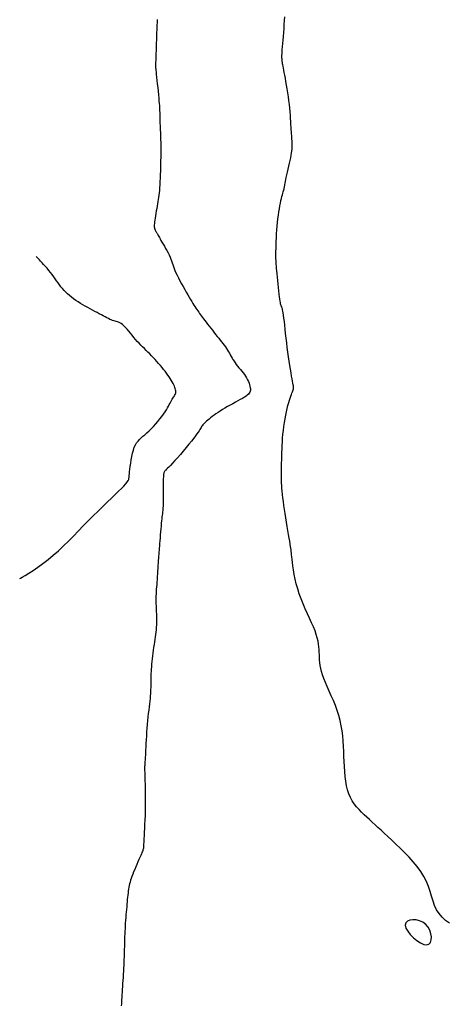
# Model space of a CAD drawing. Header units: millimetres. Extents: x 32690613 to 32693367, y 5343692 to 5344708.
# Tile 575 of 656: x 32692562 to 32692573, y 5344427 to 5344451. Entities that reach past the tile are written whole.
import ezdxf

# ---------------------------------------------------------------- set-up
doc = ezdxf.new("R2010")
doc.units = ezdxf.units.MM
doc.header["$LTSCALE"] = 20
for name, color, linetype in [('02-DGM_HL_492.00', 82, 'Continuous'), ('02-DGM_HL_492.50', 92, 'Continuous'), ('02-DGM_HL_493.00', 102, 'Continuous')]:
    doc.layers.add(name, color=color, linetype=linetype)

msp = doc.modelspace()

# ---------------------------------------------------------------- linework, layer by layer
at = {"layer": '02-DGM_HL_492.00', "elevation": 492, "flags": 128}
msp.add_lwpolyline([(32692572.853, 5344428.88), (32692572.76, 5344428.949), (32692572.675, 5344429.027), (32692572.602, 5344429.114), (32692572.543, 5344429.21), (32692572.495, 5344429.312), (32692572.455, 5344429.421), (32692572.419, 5344429.535), (32692572.382, 5344429.652), (32692572.342, 5344429.773), (32692572.293, 5344429.895), (32692572.233, 5344430.017), (32692572.159, 5344430.139), (32692572.071, 5344430.26), (32692571.974, 5344430.378), (32692571.871, 5344430.493), (32692571.763, 5344430.604), (32692571.655, 5344430.71), (32692571.549, 5344430.81), (32692571.448, 5344430.904), (32692571.355, 5344430.99), (32692571.268, 5344431.07), (32692571.188, 5344431.144), (32692571.113, 5344431.214), (32692571.042, 5344431.28), (32692570.973, 5344431.343), (32692570.907, 5344431.404), (32692570.842, 5344431.464), (32692570.778, 5344431.524), (32692570.714, 5344431.585), (32692570.652, 5344431.649), (32692570.593, 5344431.715), (32692570.537, 5344431.785), (32692570.487, 5344431.861), (32692570.442, 5344431.942), (32692570.403, 5344432.031), (32692570.372, 5344432.127), (32692570.347, 5344432.23), (32692570.328, 5344432.34), (32692570.314, 5344432.455), (32692570.303, 5344432.573), (32692570.295, 5344432.695), (32692570.289, 5344432.819), (32692570.284, 5344432.943), (32692570.279, 5344433.068), (32692570.273, 5344433.193), (32692570.265, 5344433.318), (32692570.254, 5344433.443), (32692570.239, 5344433.567), (32692570.22, 5344433.691), (32692570.194, 5344433.816), (32692570.162, 5344433.939), (32692570.122, 5344434.063), (32692570.077, 5344434.185), (32692570.027, 5344434.305), (32692569.976, 5344434.422), (32692569.925, 5344434.535), (32692569.876, 5344434.644), (32692569.832, 5344434.746), (32692569.793, 5344434.842), (32692569.762, 5344434.931), (32692569.738, 5344435.013), (32692569.72, 5344435.09), (32692569.707, 5344435.162), (32692569.699, 5344435.23), (32692569.693, 5344435.296), (32692569.69, 5344435.359), (32692569.687, 5344435.422), (32692569.684, 5344435.485), (32692569.681, 5344435.548), (32692569.675, 5344435.614), (32692569.666, 5344435.682), (32692569.654, 5344435.754), (32692569.636, 5344435.83), (32692569.612, 5344435.913), (32692569.581, 5344436.002), (32692569.542, 5344436.098), (32692569.497, 5344436.2), (32692569.448, 5344436.309), (32692569.396, 5344436.422), (32692569.343, 5344436.539), (32692569.291, 5344436.659), (32692569.242, 5344436.781), (32692569.197, 5344436.904), (32692569.158, 5344437.027), (32692569.125, 5344437.149), (32692569.098, 5344437.267), (32692569.075, 5344437.38), (32692569.057, 5344437.487), (32692569.042, 5344437.584), (32692569.03, 5344437.671), (32692569.021, 5344437.745), (32692569.014, 5344437.806), (32692569.009, 5344437.856), (32692569.004, 5344437.898), (32692569, 5344437.937), (32692568.996, 5344437.975), (32692568.99, 5344438.015), (32692568.984, 5344438.062), (32692568.975, 5344438.118), (32692568.963, 5344438.187), (32692568.95, 5344438.266), (32692568.934, 5344438.354), (32692568.918, 5344438.449), (32692568.901, 5344438.55), (32692568.884, 5344438.653), (32692568.867, 5344438.758), (32692568.851, 5344438.861), (32692568.836, 5344438.962), (32692568.823, 5344439.06), (32692568.81, 5344439.154), (32692568.8, 5344439.243), (32692568.79, 5344439.328), (32692568.782, 5344439.406), (32692568.775, 5344439.479), (32692568.77, 5344439.545), (32692568.766, 5344439.604), (32692568.763, 5344439.656), (32692568.761, 5344439.703), (32692568.76, 5344439.745), (32692568.76, 5344439.784), (32692568.76, 5344439.819), (32692568.761, 5344439.852), (32692568.762, 5344439.884), (32692568.762, 5344439.915), (32692568.763, 5344439.947), (32692568.764, 5344439.981), (32692568.765, 5344440.017), (32692568.766, 5344440.058), (32692568.767, 5344440.103), (32692568.768, 5344440.155), (32692568.769, 5344440.213), (32692568.771, 5344440.28), (32692568.773, 5344440.354), (32692568.776, 5344440.434), (32692568.779, 5344440.519), (32692568.784, 5344440.608), (32692568.791, 5344440.7), (32692568.799, 5344440.794), (32692568.809, 5344440.889), (32692568.821, 5344440.984), (32692568.835, 5344441.078), (32692568.85, 5344441.17), (32692568.867, 5344441.259), (32692568.884, 5344441.343), (32692568.902, 5344441.423), (32692568.921, 5344441.497), (32692568.939, 5344441.564), (32692568.957, 5344441.624), (32692568.974, 5344441.676), (32692568.991, 5344441.722), (32692569.006, 5344441.762), (32692569.019, 5344441.797), (32692569.031, 5344441.828), (32692569.041, 5344441.855), (32692569.048, 5344441.879), (32692569.053, 5344441.901), (32692569.055, 5344441.922), (32692569.055, 5344441.945), (32692569.052, 5344441.971), (32692569.048, 5344442.002), (32692569.041, 5344442.039), (32692569.032, 5344442.085), (32692569.022, 5344442.142), (32692569.01, 5344442.21), (32692568.996, 5344442.288), (32692568.982, 5344442.376), (32692568.966, 5344442.472), (32692568.951, 5344442.575), (32692568.935, 5344442.682), (32692568.919, 5344442.794), (32692568.904, 5344442.907), (32692568.89, 5344443.022), (32692568.877, 5344443.136), (32692568.865, 5344443.247), (32692568.854, 5344443.354), (32692568.843, 5344443.453), (32692568.833, 5344443.545), (32692568.824, 5344443.626), (32692568.815, 5344443.695), (32692568.807, 5344443.75), (32692568.799, 5344443.794), (32692568.792, 5344443.827), (32692568.786, 5344443.852), (32692568.779, 5344443.87), (32692568.773, 5344443.884), (32692568.768, 5344443.895), (32692568.763, 5344443.905), (32692568.757, 5344443.916), (32692568.752, 5344443.93), (32692568.747, 5344443.948), (32692568.742, 5344443.971), (32692568.737, 5344444.001), (32692568.731, 5344444.038), (32692568.724, 5344444.084), (32692568.717, 5344444.141), (32692568.709, 5344444.208), (32692568.701, 5344444.285), (32692568.692, 5344444.368), (32692568.683, 5344444.453), (32692568.674, 5344444.54), (32692568.666, 5344444.624), (32692568.658, 5344444.703), (32692568.651, 5344444.774), (32692568.645, 5344444.835), (32692568.64, 5344444.888), (32692568.636, 5344444.936), (32692568.633, 5344444.981), (32692568.631, 5344445.025), (32692568.629, 5344445.071), (32692568.629, 5344445.122), (32692568.629, 5344445.18), (32692568.629, 5344445.247), (32692568.63, 5344445.322), (32692568.633, 5344445.405), (32692568.636, 5344445.492), (32692568.64, 5344445.584), (32692568.645, 5344445.677), (32692568.651, 5344445.772), (32692568.658, 5344445.865), (32692568.667, 5344445.957), (32692568.677, 5344446.046), (32692568.688, 5344446.131), (32692568.699, 5344446.213), (32692568.711, 5344446.29), (32692568.724, 5344446.362), (32692568.736, 5344446.428), (32692568.749, 5344446.488), (32692568.761, 5344446.542), (32692568.773, 5344446.589), (32692568.784, 5344446.631), (32692568.794, 5344446.667), (32692568.804, 5344446.699), (32692568.813, 5344446.728), (32692568.82, 5344446.753), (32692568.826, 5344446.775), (32692568.831, 5344446.795), (32692568.835, 5344446.815), (32692568.838, 5344446.835), (32692568.842, 5344446.857), (32692568.846, 5344446.883), (32692568.852, 5344446.914), (32692568.859, 5344446.952), (32692568.869, 5344446.998), (32692568.881, 5344447.052), (32692568.896, 5344447.114), (32692568.912, 5344447.181), (32692568.929, 5344447.252), (32692568.946, 5344447.324), (32692568.962, 5344447.397), (32692568.978, 5344447.466), (32692568.991, 5344447.532), (32692569.002, 5344447.592), (32692569.01, 5344447.647), (32692569.017, 5344447.697), (32692569.021, 5344447.743), (32692569.024, 5344447.787), (32692569.025, 5344447.828), (32692569.025, 5344447.867), (32692569.024, 5344447.906), (32692569.022, 5344447.944), (32692569.019, 5344447.983), (32692569.016, 5344448.024), (32692569.013, 5344448.067), (32692569.009, 5344448.113), (32692569.005, 5344448.163), (32692569.001, 5344448.217), (32692568.996, 5344448.277), (32692568.992, 5344448.342), (32692568.988, 5344448.413), (32692568.984, 5344448.489), (32692568.979, 5344448.569), (32692568.973, 5344448.653), (32692568.965, 5344448.741), (32692568.956, 5344448.831), (32692568.946, 5344448.924), (32692568.933, 5344449.019), (32692568.919, 5344449.114), (32692568.904, 5344449.208), (32692568.889, 5344449.3), (32692568.873, 5344449.387), (32692568.858, 5344449.469), (32692568.843, 5344449.545), (32692568.83, 5344449.611), (32692568.819, 5344449.669), (32692568.81, 5344449.717), (32692568.802, 5344449.759), (32692568.796, 5344449.793), (32692568.79, 5344449.823), (32692568.786, 5344449.849), (32692568.783, 5344449.872), (32692568.78, 5344449.893), (32692568.777, 5344449.914), (32692568.776, 5344449.936), (32692568.775, 5344449.96), (32692568.774, 5344449.988), (32692568.775, 5344450.022), (32692568.777, 5344450.062), (32692568.779, 5344450.11), (32692568.783, 5344450.167), (32692568.788, 5344450.235), (32692568.795, 5344450.312), (32692568.802, 5344450.397), (32692568.809, 5344450.487), (32692568.817, 5344450.582), (32692568.825, 5344450.679), (32692568.832, 5344450.777), (32692568.838, 5344450.874), (32692568.844, 5344450.969)], dxfattribs=at)
msp.add_lwpolyline([(32692571.779, 5344428.832), (32692571.796, 5344428.763), (32692571.84, 5344428.686), (32692571.902, 5344428.605), (32692571.979, 5344428.527), (32692572.063, 5344428.457), (32692572.148, 5344428.401), (32692572.228, 5344428.364), (32692572.298, 5344428.352), (32692572.352, 5344428.369), (32692572.39, 5344428.41), (32692572.411, 5344428.471), (32692572.416, 5344428.544), (32692572.405, 5344428.625), (32692572.378, 5344428.707), (32692572.336, 5344428.784), (32692572.279, 5344428.851), (32692572.207, 5344428.903), (32692572.127, 5344428.939), (32692572.043, 5344428.96), (32692571.962, 5344428.964), (32692571.889, 5344428.953), (32692571.83, 5344428.928), (32692571.792, 5344428.887)], close=True, dxfattribs=at)
at = {"layer": '02-DGM_HL_492.50', "elevation": 492.5, "flags": 128}
msp.add_lwpolyline([(32692565.733, 5344450.904), (32692565.733, 5344450.861), (32692565.732, 5344450.817), (32692565.73, 5344450.769), (32692565.728, 5344450.716), (32692565.725, 5344450.653), (32692565.722, 5344450.579), (32692565.719, 5344450.497), (32692565.716, 5344450.409), (32692565.713, 5344450.318), (32692565.71, 5344450.229), (32692565.707, 5344450.143), (32692565.704, 5344450.064), (32692565.702, 5344449.995), (32692565.7, 5344449.939), (32692565.699, 5344449.894), (32692565.698, 5344449.86), (32692565.697, 5344449.833), (32692565.696, 5344449.814), (32692565.696, 5344449.799), (32692565.696, 5344449.788), (32692565.696, 5344449.778), (32692565.696, 5344449.768), (32692565.696, 5344449.757), (32692565.697, 5344449.743), (32692565.698, 5344449.724), (32692565.701, 5344449.698), (32692565.704, 5344449.663), (32692565.708, 5344449.619), (32692565.714, 5344449.563), (32692565.721, 5344449.495), (32692565.729, 5344449.416), (32692565.737, 5344449.331), (32692565.747, 5344449.242), (32692565.756, 5344449.152), (32692565.764, 5344449.066), (32692565.772, 5344448.985), (32692565.779, 5344448.914), (32692565.784, 5344448.854), (32692565.788, 5344448.803), (32692565.791, 5344448.759), (32692565.793, 5344448.719), (32692565.794, 5344448.678), (32692565.796, 5344448.636), (32692565.797, 5344448.587), (32692565.799, 5344448.53), (32692565.801, 5344448.462), (32692565.803, 5344448.386), (32692565.806, 5344448.303), (32692565.809, 5344448.218), (32692565.812, 5344448.133), (32692565.815, 5344448.05), (32692565.818, 5344447.974), (32692565.82, 5344447.907), (32692565.822, 5344447.85), (32692565.823, 5344447.802), (32692565.824, 5344447.76), (32692565.824, 5344447.722), (32692565.824, 5344447.682), (32692565.823, 5344447.64), (32692565.822, 5344447.592), (32692565.821, 5344447.535), (32692565.819, 5344447.467), (32692565.817, 5344447.389), (32692565.815, 5344447.305), (32692565.812, 5344447.216), (32692565.809, 5344447.126), (32692565.806, 5344447.036), (32692565.802, 5344446.95), (32692565.798, 5344446.87), (32692565.794, 5344446.798), (32692565.789, 5344446.733), (32692565.783, 5344446.674), (32692565.777, 5344446.618), (32692565.77, 5344446.566), (32692565.762, 5344446.514), (32692565.754, 5344446.462), (32692565.745, 5344446.408), (32692565.735, 5344446.352), (32692565.724, 5344446.293), (32692565.714, 5344446.234), (32692565.703, 5344446.175), (32692565.694, 5344446.117), (32692565.685, 5344446.063), (32692565.677, 5344446.013), (32692565.671, 5344445.968), (32692565.667, 5344445.929), (32692565.665, 5344445.896), (32692565.665, 5344445.869), (32692565.665, 5344445.845), (32692565.667, 5344445.826), (32692565.67, 5344445.81), (32692565.674, 5344445.796), (32692565.678, 5344445.784), (32692565.683, 5344445.773), (32692565.688, 5344445.763), (32692565.693, 5344445.753), (32692565.699, 5344445.743), (32692565.705, 5344445.734), (32692565.711, 5344445.724), (32692565.718, 5344445.713), (32692565.725, 5344445.701), (32692565.732, 5344445.688), (32692565.74, 5344445.674), (32692565.749, 5344445.657), (32692565.76, 5344445.637), (32692565.773, 5344445.613), (32692565.788, 5344445.586), (32692565.806, 5344445.554), (32692565.827, 5344445.516), (32692565.852, 5344445.474), (32692565.88, 5344445.427), (32692565.91, 5344445.376), (32692565.94, 5344445.323), (32692565.97, 5344445.269), (32692565.999, 5344445.215), (32692566.026, 5344445.162), (32692566.05, 5344445.111), (32692566.07, 5344445.063), (32692566.087, 5344445.018), (32692566.102, 5344444.974), (32692566.117, 5344444.929), (32692566.132, 5344444.884), (32692566.149, 5344444.836), (32692566.169, 5344444.785), (32692566.193, 5344444.729), (32692566.221, 5344444.668), (32692566.254, 5344444.602), (32692566.29, 5344444.534), (32692566.328, 5344444.463), (32692566.367, 5344444.393), (32692566.406, 5344444.323), (32692566.445, 5344444.256), (32692566.482, 5344444.192), (32692566.516, 5344444.134), (32692566.548, 5344444.08), (32692566.578, 5344444.03), (32692566.605, 5344443.984), (32692566.631, 5344443.942), (32692566.656, 5344443.903), (32692566.679, 5344443.866), (32692566.702, 5344443.832), (32692566.724, 5344443.8), (32692566.746, 5344443.769), (32692566.767, 5344443.738), (32692566.79, 5344443.707), (32692566.814, 5344443.675), (32692566.839, 5344443.642), (32692566.867, 5344443.606), (32692566.896, 5344443.567), (32692566.929, 5344443.524), (32692566.964, 5344443.478), (32692567.001, 5344443.43), (32692567.039, 5344443.38), (32692567.079, 5344443.329), (32692567.118, 5344443.279), (32692567.157, 5344443.228), (32692567.196, 5344443.18), (32692567.233, 5344443.133), (32692567.269, 5344443.088), (32692567.303, 5344443.044), (32692567.336, 5344443.002), (32692567.368, 5344442.961), (32692567.397, 5344442.922), (32692567.425, 5344442.882), (32692567.45, 5344442.844), (32692567.474, 5344442.805), (32692567.496, 5344442.767), (32692567.517, 5344442.729), (32692567.538, 5344442.69), (32692567.56, 5344442.652), (32692567.582, 5344442.614), (32692567.607, 5344442.575), (32692567.633, 5344442.536), (32692567.663, 5344442.496), (32692567.694, 5344442.456), (32692567.727, 5344442.416), (32692567.761, 5344442.375), (32692567.795, 5344442.334), (32692567.828, 5344442.292), (32692567.859, 5344442.25), (32692567.888, 5344442.208), (32692567.914, 5344442.165), (32692567.937, 5344442.123), (32692567.957, 5344442.081), (32692567.973, 5344442.041), (32692567.986, 5344442.001), (32692567.996, 5344441.964), (32692568.003, 5344441.929), (32692568.006, 5344441.897), (32692568.005, 5344441.868), (32692568, 5344441.841), (32692567.991, 5344441.816), (32692567.977, 5344441.792), (32692567.957, 5344441.769), (32692567.931, 5344441.745), (32692567.899, 5344441.721), (32692567.859, 5344441.695), (32692567.813, 5344441.667), (32692567.76, 5344441.637), (32692567.702, 5344441.606), (32692567.641, 5344441.573), (32692567.577, 5344441.538), (32692567.513, 5344441.503), (32692567.448, 5344441.468), (32692567.386, 5344441.432), (32692567.326, 5344441.396), (32692567.27, 5344441.36), (32692567.217, 5344441.325), (32692567.166, 5344441.291), (32692567.12, 5344441.257), (32692567.076, 5344441.225), (32692567.036, 5344441.194), (32692567, 5344441.165), (32692566.967, 5344441.138), (32692566.938, 5344441.112), (32692566.912, 5344441.088), (32692566.888, 5344441.065), (32692566.867, 5344441.043), (32692566.848, 5344441.021), (32692566.832, 5344441), (32692566.817, 5344440.979), (32692566.803, 5344440.958), (32692566.789, 5344440.936), (32692566.774, 5344440.91), (32692566.756, 5344440.881), (32692566.733, 5344440.846), (32692566.705, 5344440.805), (32692566.669, 5344440.755), (32692566.624, 5344440.696), (32692566.57, 5344440.628), (32692566.508, 5344440.551), (32692566.44, 5344440.469), (32692566.37, 5344440.385), (32692566.299, 5344440.303), (32692566.23, 5344440.223), (32692566.166, 5344440.151), (32692566.109, 5344440.088), (32692566.061, 5344440.036), (32692566.022, 5344439.996), (32692565.99, 5344439.964), (32692565.965, 5344439.94), (32692565.946, 5344439.921), (32692565.931, 5344439.907), (32692565.919, 5344439.895), (32692565.91, 5344439.884), (32692565.903, 5344439.872), (32692565.897, 5344439.858), (32692565.893, 5344439.841), (32692565.89, 5344439.819), (32692565.887, 5344439.79), (32692565.885, 5344439.755), (32692565.884, 5344439.711), (32692565.884, 5344439.656), (32692565.883, 5344439.591), (32692565.883, 5344439.518), (32692565.883, 5344439.439), (32692565.882, 5344439.356), (32692565.882, 5344439.273), (32692565.881, 5344439.193), (32692565.879, 5344439.118), (32692565.877, 5344439.05), (32692565.874, 5344438.992), (32692565.871, 5344438.943), (32692565.866, 5344438.899), (32692565.862, 5344438.859), (32692565.857, 5344438.819), (32692565.851, 5344438.778), (32692565.846, 5344438.733), (32692565.84, 5344438.683), (32692565.834, 5344438.624), (32692565.828, 5344438.558), (32692565.822, 5344438.488), (32692565.817, 5344438.415), (32692565.811, 5344438.341), (32692565.805, 5344438.267), (32692565.8, 5344438.197), (32692565.795, 5344438.131), (32692565.79, 5344438.071), (32692565.785, 5344438.017), (32692565.78, 5344437.966), (32692565.776, 5344437.917), (32692565.772, 5344437.87), (32692565.768, 5344437.821), (32692565.763, 5344437.771), (32692565.759, 5344437.716), (32692565.755, 5344437.658), (32692565.751, 5344437.595), (32692565.748, 5344437.529), (32692565.744, 5344437.461), (32692565.74, 5344437.393), (32692565.735, 5344437.325), (32692565.731, 5344437.258), (32692565.727, 5344437.194), (32692565.723, 5344437.133), (32692565.718, 5344437.074), (32692565.714, 5344437.018), (32692565.711, 5344436.962), (32692565.708, 5344436.907), (32692565.705, 5344436.851), (32692565.704, 5344436.794), (32692565.704, 5344436.735), (32692565.706, 5344436.672), (32692565.708, 5344436.608), (32692565.711, 5344436.542), (32692565.714, 5344436.474), (32692565.717, 5344436.407), (32692565.719, 5344436.34), (32692565.72, 5344436.275), (32692565.72, 5344436.211), (32692565.718, 5344436.149), (32692565.714, 5344436.09), (32692565.709, 5344436.031), (32692565.702, 5344435.974), (32692565.695, 5344435.916), (32692565.686, 5344435.857), (32692565.677, 5344435.796), (32692565.668, 5344435.733), (32692565.658, 5344435.668), (32692565.649, 5344435.6), (32692565.639, 5344435.53), (32692565.63, 5344435.46), (32692565.621, 5344435.391), (32692565.613, 5344435.322), (32692565.606, 5344435.255), (32692565.599, 5344435.191), (32692565.594, 5344435.13), (32692565.59, 5344435.072), (32692565.586, 5344435.016), (32692565.583, 5344434.963), (32692565.581, 5344434.912), (32692565.58, 5344434.863), (32692565.579, 5344434.815), (32692565.578, 5344434.767), (32692565.578, 5344434.721), (32692565.577, 5344434.674), (32692565.577, 5344434.627), (32692565.575, 5344434.578), (32692565.574, 5344434.527), (32692565.571, 5344434.474), (32692565.567, 5344434.417), (32692565.561, 5344434.357), (32692565.555, 5344434.292), (32692565.547, 5344434.222), (32692565.538, 5344434.149), (32692565.528, 5344434.071), (32692565.518, 5344433.99), (32692565.509, 5344433.905), (32692565.499, 5344433.817), (32692565.491, 5344433.725), (32692565.483, 5344433.631), (32692565.476, 5344433.536), (32692565.471, 5344433.442), (32692565.465, 5344433.349), (32692565.461, 5344433.26), (32692565.457, 5344433.176), (32692565.454, 5344433.1), (32692565.45, 5344433.032), (32692565.447, 5344432.975), (32692565.445, 5344432.926), (32692565.442, 5344432.886), (32692565.44, 5344432.852), (32692565.438, 5344432.824), (32692565.436, 5344432.8), (32692565.434, 5344432.779), (32692565.433, 5344432.759), (32692565.432, 5344432.741), (32692565.431, 5344432.721), (32692565.43, 5344432.699), (32692565.43, 5344432.672), (32692565.43, 5344432.641), (32692565.43, 5344432.602), (32692565.431, 5344432.555), (32692565.433, 5344432.498), (32692565.435, 5344432.43), (32692565.437, 5344432.352), (32692565.44, 5344432.265), (32692565.442, 5344432.17), (32692565.444, 5344432.068), (32692565.445, 5344431.962), (32692565.446, 5344431.851), (32692565.445, 5344431.737), (32692565.443, 5344431.623), (32692565.439, 5344431.508), (32692565.435, 5344431.396), (32692565.43, 5344431.288), (32692565.425, 5344431.187), (32692565.42, 5344431.095), (32692565.416, 5344431.013), (32692565.412, 5344430.943), (32692565.408, 5344430.887), (32692565.406, 5344430.844), (32692565.405, 5344430.812), (32692565.404, 5344430.789), (32692565.403, 5344430.773), (32692565.403, 5344430.763), (32692565.403, 5344430.756), (32692565.403, 5344430.751), (32692565.403, 5344430.746), (32692565.403, 5344430.742), (32692565.403, 5344430.737), (32692565.403, 5344430.731), (32692565.403, 5344430.725), (32692565.402, 5344430.718), (32692565.4, 5344430.711), (32692565.399, 5344430.702), (32692565.396, 5344430.693), (32692565.393, 5344430.681), (32692565.389, 5344430.667), (32692565.383, 5344430.649), (32692565.374, 5344430.627), (32692565.364, 5344430.6), (32692565.35, 5344430.567), (32692565.333, 5344430.528), (32692565.313, 5344430.481), (32692565.29, 5344430.429), (32692565.265, 5344430.372), (32692565.239, 5344430.312), (32692565.213, 5344430.251), (32692565.187, 5344430.19), (32692565.162, 5344430.13), (32692565.139, 5344430.074), (32692565.119, 5344430.021), (32692565.102, 5344429.973), (32692565.087, 5344429.927), (32692565.074, 5344429.883), (32692565.063, 5344429.841), (32692565.053, 5344429.799), (32692565.045, 5344429.756), (32692565.037, 5344429.712), (32692565.03, 5344429.666), (32692565.024, 5344429.618), (32692565.018, 5344429.567), (32692565.013, 5344429.515), (32692565.007, 5344429.46), (32692565.002, 5344429.403), (32692564.997, 5344429.343), (32692564.992, 5344429.282), (32692564.986, 5344429.218), (32692564.981, 5344429.152), (32692564.975, 5344429.085), (32692564.97, 5344429.018), (32692564.964, 5344428.95), (32692564.959, 5344428.882), (32692564.955, 5344428.815), (32692564.951, 5344428.749), (32692564.947, 5344428.684), (32692564.944, 5344428.621), (32692564.942, 5344428.559), (32692564.94, 5344428.497), (32692564.938, 5344428.436), (32692564.936, 5344428.374), (32692564.935, 5344428.313), (32692564.933, 5344428.25), (32692564.932, 5344428.187), (32692564.93, 5344428.123), (32692564.928, 5344428.058), (32692564.926, 5344427.992), (32692564.924, 5344427.924), (32692564.921, 5344427.854), (32692564.918, 5344427.783), (32692564.914, 5344427.711), (32692564.909, 5344427.637), (32692564.904, 5344427.561), (32692564.899, 5344427.486), (32692564.894, 5344427.411), (32692564.888, 5344427.337), (32692564.883, 5344427.266), (32692564.878, 5344427.197), (32692564.873, 5344427.132), (32692564.87, 5344427.072), (32692564.867, 5344427.015), (32692564.864, 5344426.962), (32692564.862, 5344426.913), (32692564.86, 5344426.865)], dxfattribs=at)
at = {"layer": '02-DGM_HL_493.00', "elevation": 493, "flags": 128}
msp.add_lwpolyline([(32692562.385, 5344437.277), (32692562.402, 5344437.286), (32692562.446, 5344437.311), (32692562.516, 5344437.353), (32692562.605, 5344437.408), (32692562.711, 5344437.476), (32692562.827, 5344437.555), (32692562.951, 5344437.644), (32692563.077, 5344437.742), (32692563.203, 5344437.847), (32692563.327, 5344437.957), (32692563.45, 5344438.073), (32692563.572, 5344438.192), (32692563.694, 5344438.314), (32692563.815, 5344438.437), (32692563.935, 5344438.56), (32692564.055, 5344438.682), (32692564.175, 5344438.803), (32692564.294, 5344438.919), (32692564.408, 5344439.031), (32692564.518, 5344439.138), (32692564.62, 5344439.236), (32692564.713, 5344439.327), (32692564.795, 5344439.407), (32692564.864, 5344439.476), (32692564.919, 5344439.533), (32692564.961, 5344439.579), (32692564.992, 5344439.615), (32692565.014, 5344439.643), (32692565.028, 5344439.664), (32692565.037, 5344439.679), (32692565.041, 5344439.691), (32692565.043, 5344439.7), (32692565.045, 5344439.708), (32692565.046, 5344439.717), (32692565.048, 5344439.728), (32692565.049, 5344439.743), (32692565.052, 5344439.764), (32692565.054, 5344439.793), (32692565.058, 5344439.831), (32692565.064, 5344439.88), (32692565.07, 5344439.94), (32692565.078, 5344440.011), (32692565.089, 5344440.088), (32692565.101, 5344440.169), (32692565.116, 5344440.252), (32692565.133, 5344440.333), (32692565.154, 5344440.408), (32692565.178, 5344440.477), (32692565.205, 5344440.535), (32692565.235, 5344440.586), (32692565.269, 5344440.629), (32692565.306, 5344440.669), (32692565.346, 5344440.706), (32692565.389, 5344440.744), (32692565.435, 5344440.783), (32692565.485, 5344440.826), (32692565.537, 5344440.875), (32692565.591, 5344440.929), (32692565.645, 5344440.987), (32692565.7, 5344441.047), (32692565.752, 5344441.108), (32692565.803, 5344441.169), (32692565.849, 5344441.228), (32692565.891, 5344441.285), (32692565.928, 5344441.339), (32692565.959, 5344441.389), (32692565.986, 5344441.435), (32692566.009, 5344441.478), (32692566.03, 5344441.517), (32692566.048, 5344441.554), (32692566.066, 5344441.587), (32692566.082, 5344441.618), (32692566.099, 5344441.645), (32692566.116, 5344441.671), (32692566.132, 5344441.695), (32692566.147, 5344441.717), (32692566.16, 5344441.739), (32692566.171, 5344441.76), (32692566.18, 5344441.782), (32692566.186, 5344441.804), (32692566.188, 5344441.827), (32692566.188, 5344441.852), (32692566.184, 5344441.878), (32692566.177, 5344441.906), (32692566.168, 5344441.935), (32692566.155, 5344441.966), (32692566.14, 5344441.999), (32692566.122, 5344442.034), (32692566.101, 5344442.071), (32692566.078, 5344442.11), (32692566.053, 5344442.151), (32692566.025, 5344442.193), (32692565.995, 5344442.237), (32692565.962, 5344442.282), (32692565.928, 5344442.328), (32692565.891, 5344442.375), (32692565.853, 5344442.422), (32692565.812, 5344442.47), (32692565.771, 5344442.518), (32692565.728, 5344442.566), (32692565.684, 5344442.614), (32692565.64, 5344442.661), (32692565.596, 5344442.707), (32692565.552, 5344442.752), (32692565.508, 5344442.795), (32692565.465, 5344442.838), (32692565.422, 5344442.881), (32692565.379, 5344442.924), (32692565.336, 5344442.967), (32692565.294, 5344443.011), (32692565.251, 5344443.057), (32692565.209, 5344443.105), (32692565.166, 5344443.155), (32692565.124, 5344443.207), (32692565.082, 5344443.258), (32692565.041, 5344443.308), (32692565.001, 5344443.356), (32692564.962, 5344443.399), (32692564.925, 5344443.438), (32692564.89, 5344443.47), (32692564.857, 5344443.495), (32692564.826, 5344443.513), (32692564.796, 5344443.526), (32692564.767, 5344443.536), (32692564.738, 5344443.544), (32692564.709, 5344443.551), (32692564.679, 5344443.558), (32692564.648, 5344443.567), (32692564.616, 5344443.579), (32692564.581, 5344443.594), (32692564.545, 5344443.612), (32692564.506, 5344443.632), (32692564.465, 5344443.654), (32692564.421, 5344443.678), (32692564.375, 5344443.704), (32692564.325, 5344443.731), (32692564.272, 5344443.759), (32692564.217, 5344443.788), (32692564.16, 5344443.818), (32692564.102, 5344443.849), (32692564.042, 5344443.881), (32692563.983, 5344443.914), (32692563.923, 5344443.948), (32692563.865, 5344443.983), (32692563.808, 5344444.019), (32692563.753, 5344444.055), (32692563.7, 5344444.093), (32692563.648, 5344444.132), (32692563.599, 5344444.172), (32692563.552, 5344444.213), (32692563.508, 5344444.255), (32692563.466, 5344444.298), (32692563.428, 5344444.342), (32692563.391, 5344444.388), (32692563.355, 5344444.435), (32692563.321, 5344444.483), (32692563.286, 5344444.532), (32692563.251, 5344444.582), (32692563.215, 5344444.632), (32692563.177, 5344444.684), (32692563.136, 5344444.736), (32692563.094, 5344444.788), (32692563.051, 5344444.839), (32692563.009, 5344444.888), (32692562.968, 5344444.933), (32692562.93, 5344444.975), (32692562.896, 5344445.013), (32692562.867, 5344445.044), (32692562.843, 5344445.069), (32692562.825, 5344445.088), (32692562.812, 5344445.102), (32692562.802, 5344445.112), (32692562.795, 5344445.118), (32692562.792, 5344445.121), (32692562.79, 5344445.123), (32692562.789, 5344445.123)], dxfattribs=at)

doc.saveas('drawing.dxf')
